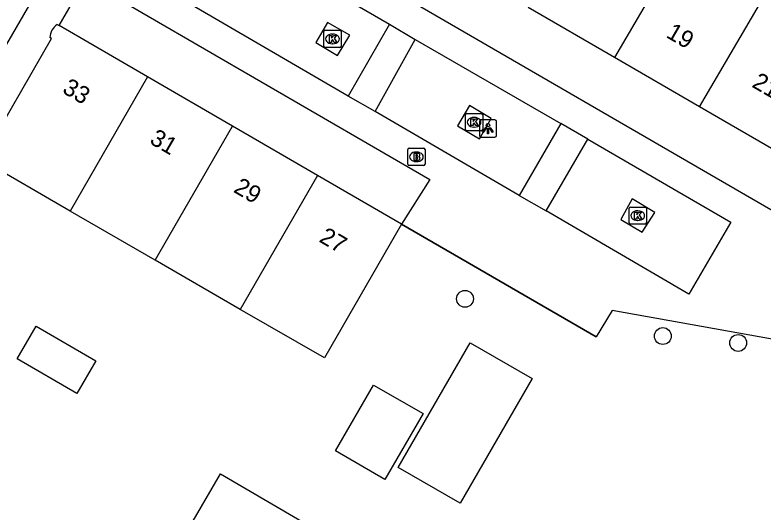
# Model space of a CAD drawing. Extents: x 160026 to 161302, y 384757 to 385701.
# Drawn here: x 160323.26 to 160366.74, y 385017.71 to 385046.58 of the extents above; entities that cross this region are included whole.
import ezdxf

# ---------------------------------------------------------------- set-up
doc = ezdxf.new("R2010")
doc.units = 0
for name, color, linetype in [('IMGEO_Boom', 7, 'Continuous'), ('IMGEO_Brandkraan', 7, 'Continuous'), ('IMGEO_Kolk', 7, 'Continuous'), ('IMGEO_Lichtpunt', 7, 'Continuous'), ('IMGEO_Muur', 7, 'Continuous'), ('IMGEO_Pand', 7, 'Continuous'), ('IMGEO_Pand_nummerreeks', 7, 'Continuous'), ('IMGEO_Rijbaan_lokaal_open', 7, 'Continuous'), ('IMGEO_Voetpad_open', 7, 'Continuous')]:
    doc.layers.add(name, color=color, linetype=linetype)

msp = doc.modelspace()

# ---------------------------------------------------------------- linework, layer by layer
at = {"layer": 'IMGEO_Boom'}
for centre in [(160349.417, 385030.095), (160360.917, 385027.93), (160365.298, 385027.531)]:
    msp.add_circle(centre, 0.489, dxfattribs=at)
at = {"layer": 'IMGEO_Brandkraan'}
for p, q in [((160346.091, 385037.915), (160346.091, 385038.767)), ((160346.166, 385038.841), (160347.018, 385038.841)), ((160346.579, 385038.621), (160346.604, 385038.621)), ((160347.092, 385038.767), (160347.092, 385037.915)), ((160347.018, 385037.841), (160346.166, 385037.841)), ((160346.602, 385038.061), (160346.577, 385038.061))]:
    msp.add_line(p, q, dxfattribs=at)
for points in [[(160346.091, 385037.915), (160346.091, 385038.767)], [(160346.166, 385038.841), (160347.018, 385038.841)], [(160347.092, 385038.767), (160347.092, 385037.915)], [(160346.439, 385038.541), (160346.439, 385038.141), (160346.652, 385038.141)], [(160346.67, 385038.541), (160346.439, 385038.541)], [(160346.618, 385038.46), (160346.564, 385038.46), (160346.564, 385038.384)], [(160346.564, 385038.384), (160346.617, 385038.384)], [(160346.626, 385038.308), (160346.564, 385038.308), (160346.564, 385038.227)], [(160346.564, 385038.227), (160346.626, 385038.227)], [(160347.018, 385037.841), (160346.166, 385037.841)]]:
    msp.add_lwpolyline(points, dxfattribs=at)
for centre, radius, start, end in [((160346.168, 385038.765), 0.0765, 91.552, 178.448), ((160346.168, 385038.765), 0.0765, 91.552, 178.448), ((160347.016, 385038.765), 0.0765, 1.552, 88.448), ((160347.016, 385038.765), 0.0765, 1.552, 88.448), ((160346.619, 385038.422), 0.0379, 267.8285, 90.9355), ((160346.627, 385038.267), 0.0404, 269.8759, 90.5077), ((160346.658, 385038.392), 0.251, 268.6676, 293.5347), ((160346.674, 385038.396), 0.145, 59.4692, 91.5367), ((160346.699, 385038.443), 0.0922, 285.5137, 58.1501), ((160346.704, 385038.251), 0.105, 301.3115, 78.989), ((160346.168, 385037.917), 0.0765, 181.552, 268.448), ((160346.168, 385037.917), 0.0765, 181.552, 268.448), ((160347.016, 385037.917), 0.0765, 271.552, 358.448), ((160347.016, 385037.917), 0.0765, 271.552, 358.448)]:
    msp.add_arc(centre, radius, start, end, dxfattribs=at)
for centre, major_axis, ratio, start_param, end_param in [((160346.578, 385038.341), (-0.387, 0.002), 0.722429, 4.712389, 7.853982), ((160346.603, 385038.341), (-0.39, 0.002), 0.717154, 1.570796, 4.712389)]:
    msp.add_ellipse(centre, major_axis=major_axis, ratio=ratio, start_param=start_param, end_param=end_param, dxfattribs=at)
at = {"layer": 'IMGEO_Kolk'}
for p, q in [((160341.214, 385044.766), (160341.214, 385045.618)), ((160341.289, 385045.692), (160342.141, 385045.692)), ((160342.215, 385045.618), (160342.215, 385044.766)), ((160341.702, 385045.472), (160341.727, 385045.472)), ((160342.141, 385044.692), (160341.289, 385044.692)), ((160341.725, 385044.912), (160341.7, 385044.912)), ((160349.444, 385039.928), (160349.444, 385040.78)), ((160349.519, 385040.854), (160350.371, 385040.854)), ((160350.445, 385040.78), (160350.445, 385039.928)), ((160349.932, 385040.634), (160349.957, 385040.634)), ((160349.955, 385040.074), (160349.93, 385040.074)), ((160350.371, 385039.854), (160349.519, 385039.854)), ((160358.956, 385034.499), (160358.956, 385035.351)), ((160359.031, 385035.425), (160359.883, 385035.425)), ((160359.444, 385035.205), (160359.469, 385035.205)), ((160359.957, 385035.351), (160359.957, 385034.499)), ((160359.883, 385034.425), (160359.031, 385034.425)), ((160359.467, 385034.645), (160359.442, 385034.645))]:
    msp.add_line(p, q, dxfattribs=at)
for points in [[(160341.214, 385044.766), (160341.214, 385045.618)], [(160341.289, 385045.692), (160342.141, 385045.692)], [(160342.215, 385045.618), (160342.215, 385044.766)], [(160341.535, 385045.392), (160341.658, 385045.392), (160341.658, 385045.241), (160341.788, 385045.392), (160341.952, 385045.392), (160341.806, 385045.241), (160341.959, 385044.992), (160341.807, 385044.992), (160341.722, 385045.156), (160341.658, 385045.089), (160341.658, 385044.992), (160341.535, 385044.992), (160341.535, 385045.392)], [(160342.141, 385044.692), (160341.289, 385044.692)], [(160349.444, 385039.928), (160349.444, 385040.78)], [(160349.519, 385040.854), (160350.371, 385040.854)], [(160350.445, 385040.78), (160350.445, 385039.928)], [(160349.765, 385040.554), (160349.888, 385040.554), (160349.888, 385040.403), (160350.018, 385040.554), (160350.182, 385040.554), (160350.036, 385040.403), (160350.189, 385040.154), (160350.037, 385040.154), (160349.952, 385040.318), (160349.888, 385040.251), (160349.888, 385040.154), (160349.765, 385040.154), (160349.765, 385040.554)], [(160350.371, 385039.854), (160349.519, 385039.854)], [(160358.956, 385034.499), (160358.956, 385035.351)], [(160359.031, 385035.425), (160359.883, 385035.425)], [(160359.277, 385035.125), (160359.4, 385035.125), (160359.4, 385034.974), (160359.53, 385035.125), (160359.694, 385035.125), (160359.548, 385034.974), (160359.701, 385034.725), (160359.549, 385034.725), (160359.464, 385034.889), (160359.4, 385034.822), (160359.4, 385034.725), (160359.277, 385034.725), (160359.277, 385035.125)], [(160359.957, 385035.351), (160359.957, 385034.499)], [(160359.883, 385034.425), (160359.031, 385034.425)]]:
    msp.add_lwpolyline(points, dxfattribs=at)
for centre, start, end in [((160341.291, 385045.616), 91.552, 178.448), ((160341.291, 385045.616), 91.552, 178.448), ((160342.139, 385045.616), 1.552, 88.448), ((160342.139, 385045.616), 1.552, 88.448), ((160341.291, 385044.768), 181.552, 268.448), ((160341.291, 385044.768), 181.552, 268.448), ((160342.139, 385044.768), 271.552, 358.448), ((160342.139, 385044.768), 271.552, 358.448), ((160349.521, 385040.778), 91.552, 178.448), ((160349.521, 385040.778), 91.552, 178.448), ((160350.369, 385040.778), 1.552, 88.448), ((160350.369, 385040.778), 1.552, 88.448), ((160349.521, 385039.93), 181.552, 268.448), ((160349.521, 385039.93), 181.552, 268.448), ((160350.369, 385039.93), 271.552, 358.448), ((160350.369, 385039.93), 271.552, 358.448), ((160359.033, 385035.349), 91.552, 178.448), ((160359.033, 385035.349), 91.552, 178.448), ((160359.881, 385035.349), 1.552, 88.448), ((160359.881, 385035.349), 1.552, 88.448), ((160359.033, 385034.501), 181.552, 268.448), ((160359.033, 385034.501), 181.552, 268.448), ((160359.881, 385034.501), 271.552, 358.448), ((160359.881, 385034.501), 271.552, 358.448)]:
    msp.add_arc(centre, 0.0765, start, end, dxfattribs=at)
for centre, major_axis, ratio, start_param, end_param in [((160341.701, 385045.192), (-0.387, 0.002), 0.722429, 4.712389, 7.853982), ((160341.726, 385045.192), (-0.39, 0.002), 0.717154, 1.570796, 4.712389), ((160349.931, 385040.354), (-0.387, 0.002), 0.722429, 4.712389, 7.853982), ((160349.956, 385040.354), (-0.39, 0.002), 0.717154, 1.570796, 4.712389), ((160359.443, 385034.925), (-0.387, 0.002), 0.722429, 4.712389, 7.853982), ((160359.468, 385034.925), (-0.39, 0.002), 0.717154, 1.570796, 4.712389)]:
    msp.add_ellipse(centre, major_axis=major_axis, ratio=ratio, start_param=start_param, end_param=end_param, dxfattribs=at)
at = {"layer": 'IMGEO_Lichtpunt'}
for p, q in [((160350.252, 385040.388), (160350.252, 385039.581)), ((160350.252, 385040.388), (160350.252, 385039.581)), ((160351.154, 385040.483), (160350.346, 385040.483)), ((160351.154, 385040.483), (160350.346, 385040.483)), ((160351.248, 385039.581), (160351.248, 385040.388)), ((160351.248, 385039.581), (160351.248, 385040.388)), ((160350.346, 385039.487), (160351.154, 385039.487)), ((160350.346, 385039.487), (160351.154, 385039.487))]:
    msp.add_line(p, q, dxfattribs=at)
for points in [[(160350.626, 385040.052), (160350.665, 385040.024), (160350.477, 385039.762), (160350.439, 385039.789), (160350.626, 385040.052)], [(160350.728, 385040.004), (160350.775, 385040.004), (160350.775, 385039.682), (160350.728, 385039.682), (160350.728, 385040.004)], [(160350.838, 385040.024), (160350.876, 385040.051), (160351.063, 385039.789), (160351.024, 385039.761), (160350.838, 385040.024)]]:
    msp.add_lwpolyline(points, dxfattribs=at)
msp.add_circle((160350.751, 385040.186), 0.0994, dxfattribs=at)
for centre, start, end in [((160350.346, 385040.388), 90, 180), ((160350.346, 385040.388), 90, 180), ((160351.154, 385040.388), 0, 90), ((160351.154, 385040.388), 0, 90), ((160350.346, 385039.581), 180, 270), ((160350.346, 385039.581), 180, 270), ((160351.154, 385039.581), 270, 0), ((160351.154, 385039.581), 270, 360)]:
    msp.add_arc(centre, 0.0946, start, end, dxfattribs=at)
at = {"layer": 'IMGEO_Muur'}
msp.add_lwpolyline([(160345.726, 385034.421), (160357.035, 385027.882)], dxfattribs=at)
at = {"layer": 'IMGEO_Pand'}
for points in [[(160362.648, 385051.85), (160358.102, 385044.113)], [(160363.04, 385041.256), (160367.581, 385048.992)], [(160358.102, 385044.113), (160353.093, 385047.011)], [(160325.713, 385046.029), (160325.824, 385045.965)], [(160330.97, 385042.98), (160325.824, 385045.965)], [(160321.307, 385038.162), (160325.384, 385045.224), (160325.286, 385045.271)], [(160363.04, 385041.256), (160358.102, 385044.113)], [(160330.97, 385042.98), (160326.462, 385035.188)], [(160335.906, 385040.117), (160330.97, 385042.98)], [(160367.963, 385038.408), (160363.04, 385041.256)], [(160331.416, 385032.329), (160335.906, 385040.117)], [(160340.833, 385037.259), (160335.906, 385040.117)], [(160326.462, 385035.188), (160321.307, 385038.162)], [(160340.833, 385037.259), (160336.353, 385029.481)], [(160345.726, 385034.421), (160340.833, 385037.259)], [(160331.416, 385032.329), (160326.462, 385035.188)], [(160345.726, 385034.421), (160341.247, 385026.657), (160336.353, 385029.481)], [(160336.353, 385029.481), (160331.416, 385032.329)], [(160323.382, 385026.602), (160324.496, 385028.507), (160327.95, 385026.489), (160326.844, 385024.588), (160323.382, 385026.602)], [(160345.536, 385020.303), (160349.718, 385027.541), (160353.315, 385025.463), (160349.132, 385018.225), (160345.536, 385020.303)], [(160341.894, 385021.255), (160344.107, 385025.086), (160346.977, 385023.428), (160344.764, 385019.596), (160341.894, 385021.255)], [(160333.606, 385017.189), (160335.201, 385019.925), (160339.688, 385017.309), (160340.731, 385016.7), (160339.158, 385014.003)]]:
    msp.add_lwpolyline(points, dxfattribs=at)
msp.add_arc((160326.248, 385045.228), 0.963, 123.7441, 177.4686, dxfattribs=at)
at = {"layer": 'IMGEO_Rijbaan_lokaal_open'}
msp.add_lwpolyline([(160343.285, 385080.295), (160342.782, 385079.444), (160340.106, 385074.885), (160338.122, 385071.424), (160319.833, 385039.862), (160315.342, 385032.116), (160312.692, 385027.574), (160312.148, 385026.623)], dxfattribs=at)
at = {"layer": 'IMGEO_Voetpad_open'}
for points in [[(160331.774, 385056.226), (160331.905, 385055.737), (160376.591, 385029.85), (160374.524, 385026.448), (160357.964, 385029.422), (160357.035, 385027.882), (160345.726, 385034.421)], [(160330.679, 385054.349), (160345.03, 385046.042)], [(160342.619, 385041.873), (160328.289, 385050.224)], [(160325.824, 385045.965), (160327.17, 385048.287)], [(160327.17, 385048.287), (160327.729, 385048.436), (160347.367, 385037.02), (160345.726, 385034.421)], [(160342.011, 385044.233), (160342.717, 385045.402), (160341.431, 385046.155), (160340.743, 385044.978), (160342.011, 385044.233)], [(160345.03, 385046.042), (160342.619, 385041.873)], [(160345.03, 385046.042), (160346.519, 385045.149)], [(160344.191, 385040.975), (160346.519, 385045.149)], [(160346.519, 385045.149), (160354.982, 385040.282)], [(160344.191, 385040.975), (160342.619, 385041.873)], [(160350.268, 385039.383), (160350.93, 385040.559), (160349.672, 385041.315), (160348.983, 385040.143), (160350.268, 385039.383)], [(160352.567, 385036.101), (160344.191, 385040.975)], [(160354.982, 385040.282), (160352.567, 385036.101)], [(160356.558, 385039.366), (160354.982, 385040.282)], [(160354.142, 385035.197), (160356.558, 385039.366)], [(160356.558, 385039.366), (160364.86, 385034.548), (160362.418, 385030.367), (160354.142, 385035.197)], [(160352.567, 385036.101), (160354.142, 385035.197)], [(160359.723, 385033.963), (160360.445, 385035.114), (160359.127, 385035.9), (160358.478, 385034.708), (160359.723, 385033.963)]]:
    msp.add_lwpolyline(points, dxfattribs=at)

# ---------------------------------------------------------------- texts
at = {"layer": 'IMGEO_Pand_nummerreeks'}
for s, rotation, p in [('19', 329.9484, (160361.051, 385045.318)), ('21', 329.95, (160366.039, 385042.432)), ('33', 329.8845, (160325.952, 385042.099)), ('31', 329.8845, (160331.024, 385039.157)), ('29', 329.8845, (160335.903, 385036.327)), ('27', 329.8845, (160340.878, 385033.441))]:
    msp.add_text(s, height=1, rotation=rotation, dxfattribs=at).set_placement(p)

doc.saveas('drawing.dxf')
